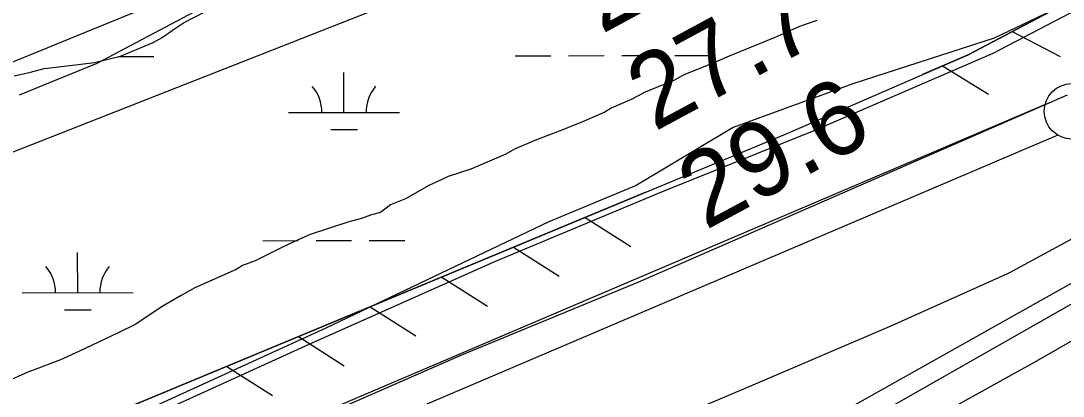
# Model space of a CAD drawing. Extents: x 3329297 to 3367176, y 649250 to 674653.
# Drawn here: x 3338888 to 3339828, y 658714 to 659052 of the extents above; entities that cross this region are included whole.
import ezdxf

# ---------------------------------------------------------------- set-up
doc = ezdxf.new("R2010")
doc.units = 0
for name, color, linetype in [('V-FLOD-BASE', 7, 'Continuous'), ('V-LEVE-TOET', 7, 'Continuous'), ('V-RIVR-EDGE', 7, 'Continuous'), ('V-RIVR-RANG', 7, 'Continuous'), ('V-ROAD-CNTR', 7, 'Continuous'), ('V-RRAP-FSHR', 7, 'Continuous'), ('V-SITE-VEGE', 7, 'Continuous'), ('V-SURV-LINE', 7, 'Continuous'), ('V-TOPO-MAJR', 7, 'Continuous'), ('V-TOPO-SHOR', 7, 'Continuous'), ('V-UTIL-LINE', 7, 'Continuous'), ('V-WETL-SWMP', 7, 'Continuous')]:
    doc.layers.add(name, color=color, linetype=linetype)

msp = doc.modelspace()

# ---------------------------------------------------------------- linework, layer by layer
at = {"layer": 'V-FLOD-BASE'}
msp.add_lwpolyline([(3339831.24, 658985.3), (3339444.73, 658816.94), (3339285.2, 658751.13), (3339096.76, 658668.99), (3338921.4, 658593.65), (3338741.27, 658527.94), (3338527.49, 658456.91), (3338316.43, 658378.99)], dxfattribs=at)
at = {"layer": 'V-LEVE-TOET'}
for points in [[(3339980.33, 659135.94), (3339764.34, 659023.07), (3339602.76, 658953.17), (3339465.96, 658898.25), (3339314.7, 658835.16), (3339144.18, 658759.13), (3338945.45, 658668.82), (3338858.84, 658636.3), (3338663.65, 658567.94), (3338428.6, 658485.35), (3338272.57, 658428.46)], [(3337347.71, 657889.55), (3337498.28, 657954.01), (3337734.72, 658037.96), (3337857.06, 658081.29), (3337985.58, 658125.27), (3338107.23, 658169.29), (3338232.33, 658214.67), (3338323.06, 658247.85), (3338444.01, 658289.13), (3338586.96, 658336.47), (3338703.1, 658375.03), (3338844, 658425.82), (3338975.32, 658481.45), (3339094.94, 658530.28), (3339219.36, 658578.4), (3339405.71, 658663.96), (3339548.03, 658724.35), (3339673.17, 658777.95), (3339779.06, 658825.48), (3339896.01, 658888.73)]]:
    msp.add_lwpolyline(points, dxfattribs=at)
at = {"layer": 'V-RIVR-EDGE'}
msp.add_spline([(3337929.32, 658794.23), (3337935.81, 658794.85), (3337942.02, 658793.28), (3337945.9, 658795.6), (3337951.34, 658798.3), (3337956.39, 658802.94), (3337966.48, 658807.18), (3337974.25, 658812.2), (3337983.97, 658821.87), (3337992.52, 658828.83), (3338005.73, 658839.66), (3338019.71, 658846.61), (3338032.52, 658853.17), (3338044.95, 658862.44), (3338054.67, 658871.34), (3338071.76, 658882.93), (3338090.4, 658892.19), (3338103.99, 658897.2), (3338109.05, 658904.94), (3338114.09, 658906.87), (3338116.81, 658907.25), (3338121.09, 658911.51), (3338131.95, 658914.58), (3338140.49, 658917.27), (3338143.21, 658921.15), (3338149.43, 658926.95), (3338158.37, 658932.74), (3338169.24, 658937.76), (3338183.98, 658940.05), (3338200.27, 658941.95), (3338213.08, 658945.79), (3338242.19, 658955.42), (3338251.89, 658956.56), (3338259.25, 658956.54), (3338282.93, 658964.23), (3338304.67, 658973.1), (3338336.49, 658981.17), (3338361.72, 658990.8), (3338379.95, 658992.3), (3338398.19, 658996.52), (3338422.25, 659003.06), (3338439.71, 659007.67), (3338454.84, 659008.79), (3338473.84, 659011.07), (3338485.09, 659012.6), (3338498.67, 659012.56), (3338510.69, 659012.53), (3338518.44, 659011.35), (3338523.1, 659012.12), (3338529.7, 659015.98), (3338537.08, 659019.06), (3338540.95, 659018.66), (3338547.54, 659016.71), (3338559.56, 659017.07), (3338569.65, 659017.82), (3338590.21, 659020.87), (3338613.88, 659027.02), (3338630.18, 659031.63), (3338653.08, 659041.27), (3338658.9, 659040.87), (3338664.33, 659039.3), (3338666.67, 659045.5), (3338669.78, 659048.59), (3338677.93, 659052.45), (3338697.33, 659057.45), (3338712.09, 659064), (3338743.91, 659072.46), (3338757.49, 659075.91), (3338777.29, 659084.01), (3338814.17, 659099.43), (3338843.28, 659109.44), (3338861.52, 659118.31), (3338875.5, 659125.26), (3338893.74, 659129.48), (3338915.48, 659140.67), (3338944.61, 659154.95), (3338987.7, 659173.46), (3338988.11, 659181.99), (3338988.12, 659188.19), (3338991.62, 659191.67), (3339005.2, 659195.91), (3339011.43, 659203.26), (3339019.2, 659209.06)], degree=3, dxfattribs=at)
at = {"layer": 'V-ROAD-CNTR'}
msp.add_lwpolyline([(3338647.3, 658121.14), (3338841.88, 658234.5), (3339644.61, 658688.84), (3340485.2, 659167.23), (3340773.94, 659331.47), (3340810.28, 659351.49), (3340850.52, 659375.42), (3340878.56, 659393.7), (3340908.98, 659414.46), (3340942.42, 659438.65), (3340977.98, 659465.76), (3341041.37, 659518.28), (3341246.71, 659703.15), (3341943.94, 660321.4), (3342315.64, 660651.97)], dxfattribs=at)
at = {"layer": 'V-RRAP-FSHR'}
for p, q in [((3339781.56, 659042.67), (3339825.01, 659020.37)), ((3339718.83, 659011.72), (3339760.44, 658986.18)), ((3339396.55, 658875.25), (3339437.75, 658849.05)), ((3339331.9, 658848.4), (3339373.11, 658822.2)), ((3339267.25, 658821.54), (3339308.46, 658795.35)), ((3339202.61, 658794.69), (3339243.82, 658768.5)), ((3339137.96, 658767.84), (3339179.17, 658741.65)), ((3339073.32, 658740.99), (3339114.53, 658714.79))]:
    msp.add_line(p, q, dxfattribs=at)
for points in [[(3340467.27, 659421.53), (3339994.77, 659155.21), (3339741.88, 659021.73), (3339700.88, 659003.94)], [(3339451.35, 658898.01), (3338979.06, 658701.84), (3338279.86, 658444.45), (3338200.77, 658390.99), (3337855, 658267.62), (3337672.93, 658222.11), (3337436.25, 658138.56)]]:
    msp.add_lwpolyline(points, dxfattribs=at)
at = {"layer": 'V-SITE-VEGE'}
for points in [[(3338881.66, 659002.91), (3338896.35, 659006.22), (3338908.78, 659009.55), (3338937.01, 659012.8), (3338953.95, 659014.98), (3338977.68, 659020.51), (3339007.09, 659032.78), (3339015.01, 659037.26), (3339026.33, 659045.1), (3339034.26, 659050.71), (3339064.81, 659066.36)], [(3339605.55, 659052.82), (3339589.72, 659047.25), (3339575.01, 659040.55), (3339567.1, 659037.2), (3339526.39, 659020.46), (3339510.55, 659013.77), (3339485.67, 659003.73), (3339477.75, 658999.25), (3339450.61, 658988.1), (3339438.16, 658981.38), (3339420.06, 658973.57), (3339414.41, 658970.21), (3339394.05, 658961.28), (3339377.09, 658954.59), (3339351.08, 658944.55), (3339332.98, 658936.74), (3339325.06, 658932.26), (3339293.39, 658918.87), (3339273.04, 658912.2), (3339261.73, 658906.61), (3339256.08, 658904.38), (3339234.57, 658892.06), (3339221, 658886.48)], [(3339221, 658886.48), (3339211.94, 658879.76), (3339204.03, 658877.54), (3339194.99, 658874.2), (3339182.55, 658870.87), (3339148.64, 658859.74), (3339138.46, 658855.28), (3339123.76, 658848.58), (3339098.87, 658836.28), (3339087.56, 658831.82), (3339081.9, 658828.46), (3339044.57, 658811.71), (3339032.13, 658804.99), (3339015.15, 658794.92), (3338991.37, 658779.23), (3338975.53, 658771.41), (3338940.46, 658754.65), (3338923.49, 658746.83), (3338899.75, 658737.91), (3338894.1, 658735.68), (3338873.74, 658726.75), (3338860.17, 658721.17), (3338835.3, 658713.39)]]:
    msp.add_lwpolyline(points, dxfattribs=at)
at = {"layer": 'V-SURV-LINE'}
for points in [[(3338919.87, 658597.35), (3339811.24, 658976.88)], [(3339822.98, 658949.27), (3338931.61, 658569.74)]]:
    msp.add_lwpolyline(points, dxfattribs=at)
msp.add_circle((3339835.5, 658970.9), 25, dxfattribs=at)
at = {"layer": 'V-TOPO-MAJR'}
for points in [[(3338274.96, 658761.18), (3338533.77, 658870.99), (3338682.92, 658933.72), (3338832.34, 658995.84), (3338982.13, 659057.04), (3339132.18, 659117.61), (3339372.71, 659213.84), (3339405.2, 659227.16), (3339437.54, 659240.83), (3339469.65, 659255.04), (3339501.6, 659269.61), (3339519.85, 659278.11), (3339560.55, 659297.69), (3339600.92, 659317.92), (3339640.79, 659339.12), (3339680.32, 659360.97), (3340365.27, 659750.49)], [(3339497.26, 659070.2), (3339503.05, 659074.67), (3339520.1, 659088.22), (3339536.84, 659102.16), (3339553.38, 659116.34), (3339667.13, 659216.15), (3339672.05, 659221.27), (3339676.31, 659226.82), (3339679.57, 659233), (3339682.17, 659239.61), (3339681.71, 659243.77), (3339680.18, 659246.76), (3339677.06, 659248), (3339672.87, 659248.06), (3339524.42, 659187.87), (3339500.54, 659178.24), (3339476.64, 659168.65), (3339452.7, 659159.14), (3339428.75, 659149.69), (3338320.52, 658714.32)]]:
    msp.add_lwpolyline(points, dxfattribs=at)
at = {"layer": 'V-TOPO-SHOR'}
for points in [[(3339981.59, 658897.79), (3339819.88, 658807.28), (3339632.01, 658701.8), (3339440.72, 658596.34), (3339241.82, 658479.94), (3339084.92, 658390.09), (3339047.78, 658374.49), (3339001.02, 658354.81), (3338979.03, 658348.05), (3338946.73, 658339.28), (3338920.62, 658333.23), (3338893.85, 658331.99), (3338866.39, 658330.06), (3338735.29, 658326.57), (3338673.49, 658320.69), (3338640.51, 658313.3), (3338571.13, 658299.22), (3338494.84, 658275.56), (3338346.33, 658219.99), (3338263.85, 658194.31), (3338121.55, 658144.2)], [(3339975.02, 658843.83), (3339803.67, 658745.82), (3339655.03, 658663.49), (3339523.6, 658590), (3339339.85, 658483.82), (3339193.95, 658400.1), (3339057.01, 658323.2), (3338931.07, 658250.37), (3338788.61, 658168.01), (3338661.31, 658096.56), (3338622.06, 658069.98), (3338590.39, 658048.86), (3338569.04, 658031.8), (3338548.35, 658011.31), (3338506.95, 657964.84), (3338470.35, 657918.35), (3338454.44, 657890.97)]]:
    msp.add_lwpolyline(points, dxfattribs=at)
at = {"layer": 'V-UTIL-LINE'}
msp.add_lwpolyline([(3337436.25, 658138.56), (3337672.93, 658222.11), (3337855, 658267.62), (3338200.77, 658390.99), (3338279.86, 658444.45), (3338979.06, 658701.84), (3339577.2, 658950.28), (3339741.88, 659021.73), (3339994.77, 659155.21), (3340766.57, 659590.23), (3341329.79, 660088.39), (3341632.23, 660358.81), (3342178.24, 660842.13), (3342515.81, 661504), (3342751.17, 661989.36), (3343057.2, 662738.8), (3343121.4, 662899.29), (3343150.56, 662991.8), (3343161.49, 663146), (3343214.47, 663762.74), (3343263.75, 664509.56)], dxfattribs=at)
at = {"layer": 'V-WETL-SWMP'}
for p, q in [((3339870.75, 659087.3), (3339765.43, 659036.64)), ((3338956.54, 659014.3), (3339043.9, 659060.54)), ((3339765.43, 659036.64), (3339638.03, 658995.77)), ((3338975.68, 659020.21), (3339007.68, 659020.27)), ((3339333.58, 659020.89), (3339365.58, 659020.95)), ((3339381.58, 659020.98), (3339413.58, 659021.04)), ((3339429.58, 659021.07), (3339461.58, 659021.13)), ((3339477.58, 659021.16), (3339509.58, 659021.22)), ((3338886.41, 658985.81), (3338956.54, 659014.3)), ((3339179.09, 658969.86), (3339179.02, 659005.86)), ((3339638.03, 658995.77), (3339530, 658956.2)), ((3339129.09, 658969.76), (3339229.09, 658969.95)), ((3339167.12, 658954.4), (3339191.12, 658954.45)), ((3339530, 658956.2), (3339442.64, 658904.07)), ((3339442.64, 658904.07), (3339363.68, 658871.27)), ((3339363.68, 658871.27), (3339162.74, 658775.45)), ((3339105.9, 658854.29), (3339137.9, 658854.35)), ((3339153.9, 658854.38), (3339185.9, 658854.44)), ((3339201.9, 658854.47), (3339233.9, 658854.53)), ((3338938.92, 658807.54), (3338938.85, 658843.54)), ((3338888.92, 658807.44), (3338988.92, 658807.63)), ((3338926.95, 658792.09), (3338950.95, 658792.13)), ((3339162.74, 658775.45), (3338967.37, 658686.51))]:
    msp.add_line(p, q, dxfattribs=at)
for centre, start, end in [((3339123.84, 658970.23), 359.33648, 40.88014), ((3339234.33, 658970.43), 139.33648, 180.88013), ((3338883.68, 658807.91), 359.33648, 40.88014), ((3338994.16, 658808.12), 139.33648, 180.88013)]:
    msp.add_arc(centre, 35.25, start, end, dxfattribs=at)

# ---------------------------------------------------------------- texts
at = {"layer": 'V-RIVR-RANG'}
for s, p in [('26.5', (3339411.26, 659040.05)), ('27.7', (3339458.97, 658952.16)), ('29.6', (3339505.05, 658863.4))]:
    msp.add_text(s, height=67, rotation=28.34833, dxfattribs=at).set_placement(p)

doc.saveas('drawing.dxf')
